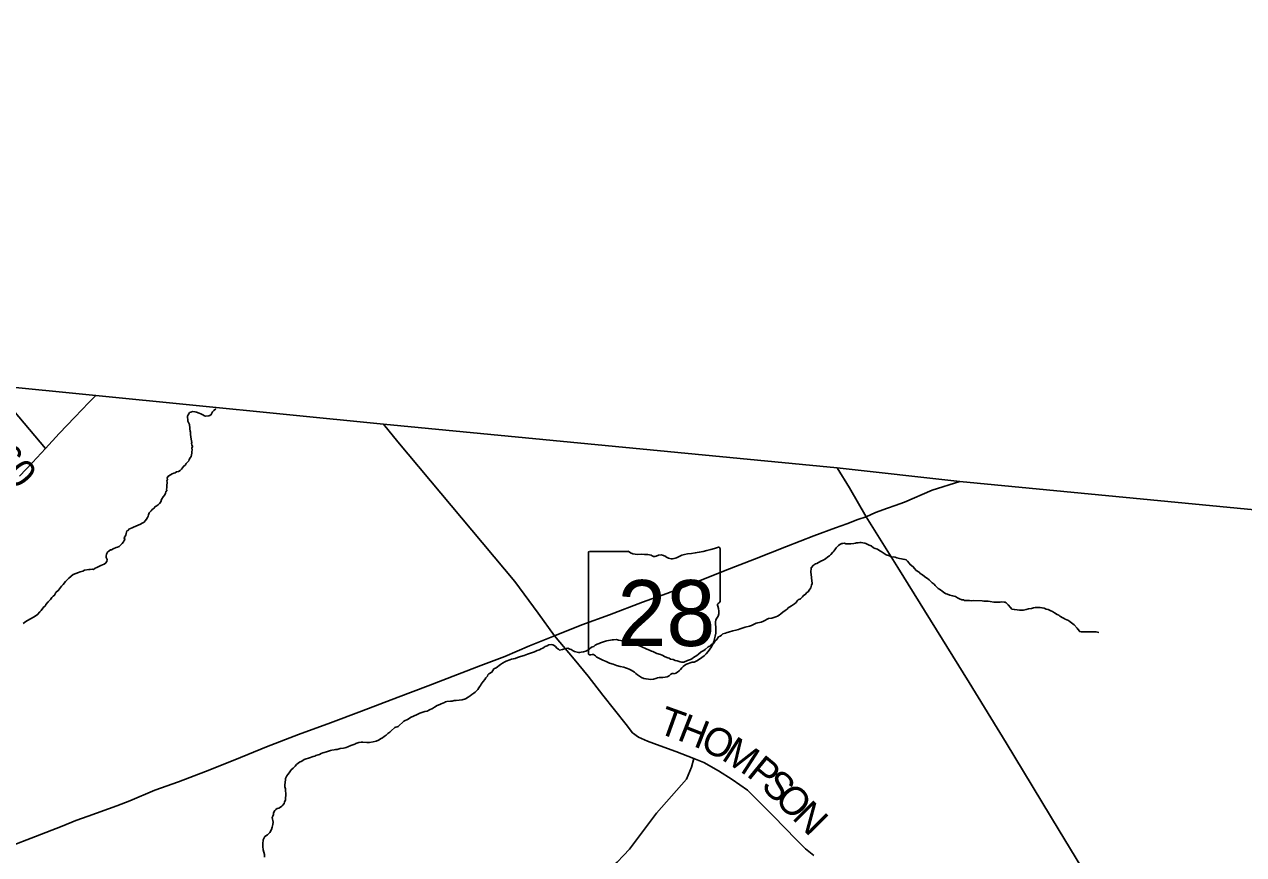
# Model space of a CAD drawing. Extents: x 1310247 to 1664935, y 235267 to 584339.
# Drawn here: x 1507738 to 1520627, y 459031 to 467805 of the extents above; entities that cross this region are included whole.
import ezdxf

# ---------------------------------------------------------------- set-up
doc = ezdxf.new("R2010")
doc.units = 0
for name, color, linetype in [('GM_X_Adjacent_County', 7, 'Continuous'), ('GM_X_County', 7, 'Continuous'), ('GM_X_County_Road', 7, 'Continuous'), ('GM_X_Minor_River', 7, 'Continuous'), ('GM_X_State_Location', 7, 'Continuous'), ('GM_X_State_Route', 7, 'Continuous'), ('GM_X_State_Shield', 7, 'Continuous'), ('GM_X_Township', 7, 'Continuous'), ('GM_X_Township_Road', 7, 'Continuous'), ('GM_X_Township_Road_Text', 7, 'Continuous')]:
    doc.layers.add(name, color=color, linetype=linetype)

msp = doc.modelspace()

# ---------------------------------------------------------------- linework, layer by layer
at = {"layer": 'GM_X_Adjacent_County'}
msp.add_lwpolyline([(1542849, 473143), (1542090, 465215), (1541846, 462655), (1541796, 462135), (1541666, 460788), (1541653, 460642), (1541041, 460701), (1540690, 460735), (1539583, 460843), (1534847, 461340), (1529119, 461882), (1524835, 462277), (1522527, 462501), (1521474, 462603), (1517626, 462974), (1516331, 463120), (1511534, 463579), (1508494, 463882), (1507395, 463991)], dxfattribs=at)
at = {"layer": 'GM_X_County'}
msp.add_lwpolyline([(1507395, 463991), (1508494, 463882), (1511534, 463579), (1516331, 463120), (1517626, 462974), (1521474, 462603), (1522527, 462501), (1524835, 462277), (1529119, 461882)], dxfattribs=at)
at = {"layer": 'GM_X_County_Road'}
msp.add_lwpolyline([(1519615, 457744), (1518677, 459285), (1518116, 460212), (1517727, 460850), (1516973, 462067), (1516637, 462602), (1516459, 462908), (1516331, 463120)], dxfattribs=at)
at = {"layer": 'GM_X_Minor_River'}
for points in [[(1509494, 463472), (1509493, 463494), (1509491, 463506), (1509487, 463531), (1509486, 463547), (1509482, 463565), (1509482, 463577), (1509465, 463613), (1509465, 463631), (1509463, 463650), (1509462, 463664), (1509468, 463678), (1509476, 463690), (1509485, 463703), (1509499, 463707), (1509515, 463713), (1509541, 463712), (1509557, 463708), (1509587, 463697), (1509603, 463689), (1509625, 463679), (1509641, 463670), (1509655, 463664), (1509687, 463667), (1509699, 463673), (1509712, 463681), (1509718, 463697), (1509728, 463709), (1509741, 463723), (1509761, 463742)], [(1508418, 462043), (1508433, 462044), (1508458, 462047), (1508470, 462045), (1508488, 462057), (1508504, 462064), (1508519, 462074), (1508547, 462088), (1508563, 462093), (1508581, 462101), (1508596, 462111), (1508610, 462129), (1508613, 462149), (1508603, 462171), (1508603, 462185), (1508606, 462207), (1508618, 462227), (1508633, 462243), (1508647, 462251), (1508659, 462252), (1508675, 462262), (1508708, 462278), (1508722, 462281), (1508740, 462289), (1508759, 462305), (1508771, 462319), (1508785, 462338), (1508792, 462350), (1508800, 462362), (1508794, 462378), (1508809, 462408), (1508813, 462426), (1508816, 462438), (1508822, 462452), (1508834, 462458), (1508844, 462470), (1508859, 462478), (1508877, 462485), (1508893, 462491), (1508915, 462503), (1508940, 462514), (1508964, 462524), (1508985, 462535), (1509005, 462545), (1509015, 462557), (1509030, 462575), (1509040, 462593), (1509046, 462609), (1509051, 462623), (1509059, 462643), (1509078, 462666), (1509088, 462678), (1509110, 462692), (1509117, 462706), (1509133, 462715), (1509151, 462729), (1509166, 462741), (1509182, 462759), (1509189, 462783), (1509207, 462812), (1509222, 462832), (1509230, 462850), (1509235, 462866), (1509245, 462878), (1509241, 462894), (1509243, 462906), (1509244, 462928), (1509249, 462966), (1509243, 462981), (1509251, 462997), (1509246, 463011), (1509256, 463027), (1509282, 463044), (1509301, 463054), (1509317, 463062), (1509333, 463067), (1509347, 463075), (1509366, 463081), (1509384, 463092), (1509400, 463106), (1509419, 463134), (1509442, 463152), (1509450, 463166), (1509462, 463177), (1509475, 463193), (1509479, 463207), (1509489, 463223), (1509500, 463239), (1509506, 463255), (1509508, 463273), (1509509, 463289), (1509511, 463309), (1509509, 463327), (1509516, 463343), (1509508, 463361), (1509506, 463375), (1509507, 463387), (1509501, 463420), (1509498, 463448), (1509494, 463472)], [(1516409, 462322), (1516423, 462317), (1516476, 462316), (1516506, 462320), (1516524, 462321), (1516536, 462325), (1516554, 462327), (1516571, 462331), (1516585, 462328), (1516603, 462326), (1516623, 462324), (1516635, 462319), (1516669, 462303), (1516691, 462294), (1516716, 462274), (1516732, 462267), (1516756, 462259), (1516780, 462242), (1516794, 462234), (1516818, 462219), (1516848, 462199), (1516882, 462188), (1516894, 462182), (1516916, 462175), (1516930, 462177), (1516944, 462175), (1516960, 462166), (1516990, 462160), (1517010, 462157), (1517026, 462155), (1517046, 462151), (1517060, 462148), (1517074, 462132), (1517092, 462110), (1517102, 462097), (1517135, 462073), (1517165, 462034), (1517197, 462015), (1517208, 462001), (1517232, 461988), (1517254, 461972), (1517268, 461959), (1517284, 461949), (1517302, 461935), (1517318, 461920), (1517333, 461902), (1517355, 461889), (1517367, 461875), (1517399, 461842), (1517424, 461828), (1517440, 461815), (1517468, 461795), (1517484, 461788), (1517496, 461782), (1517522, 461772), (1517550, 461767), (1517566, 461761), (1517580, 461758), (1517602, 461744), (1517622, 461736), (1517648, 461725), (1517666, 461723), (1517678, 461718), (1517692, 461716), (1517728, 461715), (1517748, 461713), (1517775, 461715), (1517863, 461713), (1517881, 461710), (1517893, 461708), (1517927, 461708), (1517949, 461705), (1517986, 461700), (1517998, 461700), (1518018, 461698), (1518040, 461699), (1518052, 461699), (1518072, 461701), (1518094, 461700), (1518106, 461698), (1518118, 461692), (1518138, 461671), (1518162, 461641), (1518177, 461626), (1518204, 461620), (1518232, 461617), (1518258, 461615), (1518288, 461614), (1518300, 461616), (1518330, 461621), (1518353, 461627), (1518383, 461632), (1518405, 461638), (1518423, 461642), (1518436, 461643), (1518476, 461643), (1518496, 461638), (1518518, 461634), (1518538, 461625), (1518560, 461621), (1518590, 461606)], [(1514366, 461182), (1514382, 461177), (1514424, 461156), (1514464, 461145), (1514480, 461139), (1514511, 461122), (1514539, 461112), (1514553, 461106), (1514567, 461097), (1514597, 461093), (1514617, 461084), (1514639, 461078), (1514659, 461071), (1514672, 461069), (1514684, 461065), (1514698, 461065), (1514710, 461066), (1514748, 461084), (1514779, 461093), (1514793, 461099), (1514813, 461115), (1514846, 461136), (1514866, 461150), (1514891, 461175), (1514921, 461189), (1514936, 461199), (1514967, 461226), (1514991, 461238), (1515007, 461254), (1515022, 461263), (1515032, 461275), (1515042, 461289), (1515057, 461305), (1515077, 461333), (1515092, 461340), (1515106, 461350), (1515122, 461364), (1515149, 461371), (1515169, 461377), (1515183, 461383), (1515228, 461396), (1515260, 461403), (1515286, 461411), (1515306, 461417), (1515359, 461436), (1515402, 461445), (1515426, 461452), (1515473, 461476), (1515491, 461481), (1515527, 461489), (1515550, 461500), (1515603, 461525), (1515641, 461529), (1515681, 461544), (1515700, 461550), (1515718, 461561), (1515734, 461577), (1515755, 461595), (1515781, 461610), (1515800, 461624), (1515814, 461638), (1515847, 461659), (1515881, 461683), (1515896, 461695), (1515906, 461712), (1515918, 461722), (1515941, 461736), (1515963, 461754), (1515972, 461765), (1515996, 461783), (1516011, 461801), (1516023, 461809), (1516035, 461827), (1516042, 461838), (1516052, 461850), (1516060, 461878), (1516065, 461896), (1516060, 461957), (1516055, 461995), (1516053, 462013), (1516051, 462027), (1516054, 462047), (1516056, 462061), (1516081, 462091), (1516101, 462103), (1516115, 462108), (1516156, 462134), (1516184, 462143), (1516207, 462157), (1516233, 462178), (1516248, 462188), (1516262, 462204), (1516285, 462228), (1516295, 462239), (1516307, 462251), (1516320, 462273), (1516346, 462297), (1516359, 462309), (1516379, 462320), (1516391, 462320), (1516409, 462322)], [(1508418, 462043), (1508375, 462038), (1508355, 462028), (1508341, 462023), (1508327, 462019), (1508309, 462013), (1508254, 461990), (1508209, 461951), (1508172, 461916), (1508147, 461886), (1508129, 461869), (1508119, 461855), (1508100, 461825), (1508071, 461800), (1508057, 461772), (1508042, 461762), (1508028, 461750), (1508013, 461727), (1507989, 461703), (1507964, 461674), (1507960, 461662), (1507943, 461648), (1507917, 461610), (1507902, 461597), (1507878, 461567), (1507861, 461557), (1507835, 461540), (1507772, 461507), (1507754, 461495), (1507727, 461472)], [(1518590, 461606), (1518606, 461600), (1518628, 461586), (1518656, 461569), (1518673, 461561), (1518685, 461552), (1518717, 461534), (1518729, 461527), (1518741, 461519), (1518757, 461511), (1518775, 461504), (1518793, 461490), (1518809, 461480), (1518821, 461471), (1518835, 461459), (1518866, 461426), (1518874, 461414), (1518894, 461389), (1518910, 461387), (1518932, 461385), (1518964, 461384), (1518982, 461386), (1519006, 461387), (1519038, 461387), (1519051, 461384), (1519067, 461384), (1519083, 461382), (1519097, 461380)], [(1512179, 460637), (1512191, 460645), (1512205, 460649), (1512241, 460652), (1512262, 460653), (1512282, 460659), (1512302, 460659), (1512366, 460666), (1512401, 460679), (1512431, 460694), (1512452, 460708), (1512470, 460722), (1512489, 460738), (1512505, 460749), (1512530, 460777), (1512544, 460793), (1512550, 460805), (1512559, 460817), (1512567, 460832), (1512588, 460860), (1512606, 460882), (1512617, 460900), (1512633, 460918), (1512637, 460930), (1512648, 460941), (1512678, 460961), (1512701, 460993), (1512725, 461006), (1512740, 461016), (1512756, 461028), (1512772, 461042), (1512793, 461055), (1512817, 461067), (1512830, 461077), (1512870, 461090), (1512886, 461096), (1512906, 461099), (1512927, 461105), (1512951, 461116), (1512981, 461124), (1513020, 461135), (1513058, 461149), (1513131, 461175), (1513158, 461187), (1513182, 461196), (1513202, 461206), (1513219, 461212), (1513233, 461222), (1513245, 461229), (1513266, 461239), (1513284, 461247), (1513306, 461250), (1513326, 461248), (1513338, 461242), (1513352, 461231), (1513368, 461213), (1513384, 461201), (1513395, 461192), (1513426, 461198), (1513450, 461207), (1513468, 461211), (1513484, 461213), (1513504, 461204), (1513518, 461200), (1513540, 461185), (1513554, 461179), (1513566, 461175), (1513596, 461168), (1513608, 461166), (1513623, 461170), (1513649, 461173), (1513675, 461181), (1513695, 461192), (1513708, 461202), (1513734, 461222), (1513759, 461229), (1513773, 461245), (1513793, 461255), (1513814, 461263), (1513830, 461268), (1513881, 461287), (1513895, 461291), (1513913, 461293), (1513935, 461298), (1513951, 461300), (1513967, 461300), (1513996, 461303), (1514018, 461299), (1514064, 461292), (1514100, 461285), (1514120, 461281), (1514132, 461276), (1514172, 461264), (1514198, 461255), (1514220, 461245), (1514252, 461234), (1514278, 461221), (1514296, 461213), (1514310, 461205), (1514352, 461188), (1514366, 461182)], [(1510369, 459374), (1510359, 459422), (1510363, 459438), (1510370, 459454), (1510372, 459472), (1510385, 459498), (1510397, 459508), (1510411, 459520), (1510427, 459523), (1510444, 459531), (1510460, 459543), (1510472, 459555), (1510485, 459573), (1510487, 459585), (1510498, 459610), (1510500, 459630), (1510503, 459657), (1510503, 459669), (1510498, 459711), (1510500, 459725), (1510492, 459747), (1510493, 459765), (1510495, 459797), (1510498, 459821), (1510500, 459835), (1510511, 459865), (1510523, 459879), (1510539, 459895), (1510552, 459915), (1510560, 459927), (1510581, 459944), (1510599, 459966), (1510616, 459984), (1510632, 459998), (1510648, 460007), (1510671, 460017), (1510697, 460035), (1510717, 460042), (1510740, 460052), (1510764, 460057), (1510780, 460065), (1510792, 460069), (1510807, 460073), (1510819, 460078), (1510845, 460084), (1510857, 460090), (1510874, 460100), (1510892, 460105), (1510906, 460111), (1510932, 460118), (1510953, 460124), (1510975, 460130), (1510987, 460134), (1511013, 460139), (1511027, 460141), (1511044, 460142), (1511076, 460154), (1511112, 460157), (1511126, 460159), (1511139, 460163), (1511157, 460170), (1511189, 460186), (1511212, 460193), (1511230, 460199), (1511242, 460207), (1511275, 460216), (1511297, 460218), (1511317, 460218), (1511359, 460215), (1511371, 460217), (1511385, 460216), (1511426, 460224), (1511458, 460231), (1511480, 460241), (1511509, 460258), (1511525, 460266), (1511542, 460280), (1511564, 460295), (1511582, 460311), (1511601, 460325), (1511617, 460338), (1511656, 460374), (1511689, 460385), (1511748, 460442), (1511795, 460462), (1511819, 460481), (1511860, 460498), (1511882, 460510), (1511903, 460518), (1511917, 460526), (1511951, 460535), (1511971, 460543), (1511996, 460548), (1512022, 460562), (1512051, 460575), (1512075, 460591), (1512102, 460606), (1512130, 460616), (1512144, 460624), (1512160, 460631), (1512179, 460637)], [(1510369, 459374), (1510363, 459348), (1510356, 459320), (1510350, 459296), (1510333, 459264), (1510309, 459241), (1510281, 459221), (1510262, 459187), (1510259, 459145), (1510259, 459117), (1510264, 459083), (1510270, 459057), (1510277, 459033), (1510277, 459003)]]:
    msp.add_lwpolyline(points, dxfattribs=at)
at = {"layer": 'GM_X_State_Route'}
for points in [[(1507685, 463031), (1507823, 463175), (1507960, 463324), (1508107, 463481), (1508272, 463653), (1508420, 463808), (1508494, 463882)], [(1507564, 459110), (1507854, 459221), (1508137, 459331), (1508283, 459392), (1508411, 459439), (1508714, 459548), (1508853, 459601), (1509116, 459713), (1509367, 459801), (1509652, 459911), (1509963, 460033), (1510297, 460169), (1510637, 460299), (1510973, 460425), (1511303, 460547), (1511688, 460696), (1512007, 460814), (1512317, 460935), (1512565, 461029), (1512818, 461126), (1513078, 461237), (1513342, 461342), (1513631, 461458), (1513925, 461566), (1514273, 461700), (1514528, 461790), (1514803, 461896), (1515147, 462033), (1515455, 462152), (1515795, 462286), (1516084, 462399), (1516313, 462484), (1516432, 462528), (1516549, 462572), (1516637, 462602), (1516735, 462645), (1516862, 462692), (1516944, 462722), (1517041, 462757), (1517336, 462882), (1517626, 462974)]]:
    msp.add_lwpolyline(points, dxfattribs=at)
at = {"layer": 'GM_X_State_Shield'}
for p, q in [((1513700, 462218), (1513700, 461161)), ((1514122, 462236), (1513714, 462236)), ((1515093, 461710), (1515093, 462262)), ((1515092, 461710), (1515093, 461710))]:
    msp.add_line(p, q, dxfattribs=at)
for centre, radius, start, end in [((1513716, 462220), 16.1, 98.1301, 188.1301), ((1514219, 462359), 156, 231.6195, 271.1119), ((1514271, 461643), 562, 80.4867, 94.9883), ((1514398, 462226), 45.1, 219.7921, 297.1024), ((1514464, 462104), 93.8, 54.4667, 119.1411), ((1514785, 461914), 297, 97.3462, 120.7689), ((1514597, 463677), 1476, 275.8445, 288.9065), ((1515077, 462265), 15.5, 351.8621, 97.738), ((1514586, 462271), 113, 233.8562, 294.8282), ((1515089, 461669), 24, 107.944, 210.337), ((1515076, 461708), 16.6, 289.6038, 7.7341), ((1515148, 461478), 105, 136.8065, 186.9296), ((1514936, 461599), 144, 340.033, 23.6496), ((1514679, 461408), 369, 292.3089, 8.9858), ((1513716, 461159), 16.3, 171.9584, 258.3066), ((1513719, 461267), 124, 267.339, 280.6039), ((1513744, 461101), 44.8, 29.7484, 93.2717), ((1514310, 462050), 1066, 240.4129, 257.1985), ((1514835, 460865), 202, 94.4031, 142.5768), ((1513992, 460687), 334, 47.1842, 75.836), ((1514353, 461095), 212, 230.7004, 286.2918), ((1514490, 461016), 113, 268.777, 315.5493), ((1514592, 460914), 31.8, 65.7517, 132.6484), ((1514579, 461059), 119, 282.8732, 323.2771), ((1514475, 460730), 174, 85.6951, 111.2099)]:
    msp.add_arc(centre, radius, start, end, dxfattribs=at)
at = {"layer": 'GM_X_Township'}
msp.add_lwpolyline([(1507395, 463991), (1508494, 463882), (1511534, 463579), (1516331, 463120), (1517626, 462974), (1521474, 462603), (1522527, 462501), (1522024, 461414), (1520407, 457913), (1520393, 457883), (1519500, 455951), (1519483, 455915), (1516774, 450053), (1516411, 449268), (1515047, 447930), (1512496, 445428), (1508427, 441437), (1508409, 441420), (1507748, 440772), (1506376, 439426)], dxfattribs=at)
at = {"layer": 'GM_X_Township_Road'}
for points in [[(1507960, 463324), (1507395, 463991)], [(1511685, 463393), (1511534, 463579)], [(1513342, 461342), (1513168, 461584), (1512922, 461916), (1511686, 463392), (1511685, 463393)], [(1516083, 459022), (1515995, 459093), (1515897, 459191), (1515657, 459436), (1515384, 459713), (1515219, 459826), (1515075, 459915), (1514922, 460003), (1514816, 460047), (1514624, 460122), (1514459, 460182), (1514325, 460229), (1514230, 460271), (1514167, 460317), (1514101, 460405), (1513854, 460715), (1513697, 460916), (1513550, 461098), (1513342, 461342)], [(1509752, 456001), (1511205, 456673), (1511391, 456763), (1511459, 456792), (1511484, 456807), (1511522, 456839), (1511613, 456911), (1512340, 457525), (1512476, 457641), (1512655, 457789), (1513509, 458507), (1513738, 458718), (1513924, 458882), (1514004, 458952), (1514071, 459022), (1514134, 459089), (1514420, 459469), (1514738, 459828), (1514790, 459954), (1514816, 460047)]]:
    msp.add_lwpolyline(points, dxfattribs=at)

# ---------------------------------------------------------------- texts
at = {"layer": 'GM_X_State_Location'}
for s in ['s', 'r']:
    msp.add_text(s, height=1, dxfattribs=at).set_placement((1514381, 461620))
msp.add_text('28', height=1, rotation=0, dxfattribs=at).set_placement((1514129, 461547))
at = {"layer": 'GM_X_State_Shield'}
msp.add_text('28', height=696.1, dxfattribs=at).set_placement((1514007, 461236))
at = {"layer": 'GM_X_Township_Road_Text'}
for s, rotation, p in [('T-360', 310.4184, (1506983, 463676)), ('T', 340.1582, (1514419, 460323)), ('H', 338.5605, (1514628, 460248)), ('O', 333.5164, (1514868, 460154)), ('M', 327.1054, (1515096, 460041)), ('P', 320.6233, (1515362, 459869)), ('S', 315.551, (1515514, 459746)), ('O', 314.5853, (1515657, 459605)), ('N', 314.7678, (1515843, 459416))]:
    msp.add_text(s, height=300, rotation=rotation, dxfattribs=at).set_placement(p)

doc.saveas('drawing.dxf')
